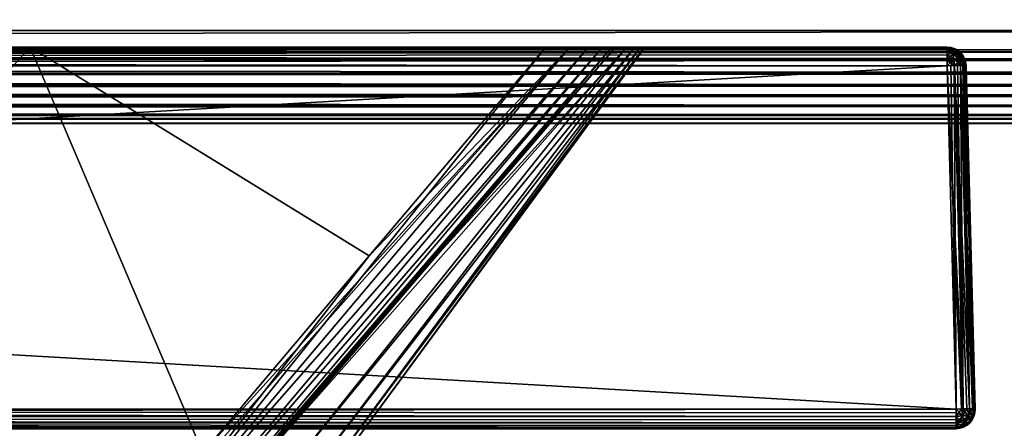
# Model space of a CAD drawing. Header units: millimetres. Extents: x -39 to 39, y -36 to 85.
# Tile 422 of 427: x 26.58 to 31.75, y 78.8 to 80.94. Entities that reach past the tile are written whole.
import ezdxf

# ---------------------------------------------------------------- set-up
doc = ezdxf.new("R2010")
doc.units = ezdxf.units.MM
doc.header["$LTSCALE"] = 65.185185
for name, color, linetype in [('10', 7, 'CONTINUOUS'), ('121', 7, 'CONTINUOUS'), ('123', 7, 'CONTINUOUS'), ('124', 7, 'CONTINUOUS'), ('127', 7, 'CONTINUOUS'), ('133', 7, 'CONTINUOUS'), ('139', 7, 'CONTINUOUS'), ('140', 7, 'CONTINUOUS'), ('141', 7, 'CONTINUOUS'), ('32', 7, 'CONTINUOUS'), ('36', 7, 'CONTINUOUS'), ('392', 7, 'CONTINUOUS'), ('393', 7, 'CONTINUOUS'), ('394', 7, 'CONTINUOUS'), ('395', 7, 'CONTINUOUS'), ('396', 7, 'CONTINUOUS'), ('397', 7, 'CONTINUOUS'), ('398', 7, 'CONTINUOUS'), ('399', 7, 'CONTINUOUS'), ('4', 7, 'CONTINUOUS'), ('403', 7, 'CONTINUOUS'), ('404', 7, 'CONTINUOUS'), ('405', 7, 'CONTINUOUS'), ('406', 7, 'CONTINUOUS'), ('6', 7, 'CONTINUOUS'), ('67', 7, 'CONTINUOUS'), ('69', 7, 'CONTINUOUS'), ('8', 7, 'CONTINUOUS')]:
    doc.layers.add(name, color=color, linetype=linetype)

msp = doc.modelspace()

# ---------------------------------------------------------------- linework, layer by layer
at = {"layer": '10', "color": 7, "linetype": 'CONTINUOUS'}
for points in [[(37.2425, 84.7079, -21.4923), (-37.2425, 84.7079, -21.4923), (37.1425, 80.8869, -21.3923), (37.2425, 84.7079, -21.4923)], [(37.1425, 80.8869, -21.3923), (-37.2425, 84.7079, -21.4923), (-37.1425, 80.8869, -21.3923), (37.1425, 80.8869, -21.3923)]]:
    msp.add_3dface(points, dxfattribs=at)
at = {"layer": '121', "color": 2, "linetype": 'CONTINUOUS'}
for points in [[(26.6392, 80.8, -13.9188), (23.9267, 80.8, -13.9624), (24.6396, 78.6078, -12.1646), (26.6392, 80.8, -13.9188)], [(27.546, 78.6739, -12.0372), (26.6392, 80.8, -13.9188), (24.6396, 78.6078, -12.1646), (27.546, 78.6739, -12.0372)], [(29.345, 80.8, -13.8612), (26.6392, 80.8, -13.9188), (28.4181, 79.7067, -12.9223), (29.345, 80.8, -13.8612)], [(28.4181, 79.7067, -12.9223), (26.6392, 80.8, -13.9188), (27.546, 78.6739, -12.0372), (28.4181, 79.7067, -12.9223)]]:
    msp.add_3dface(points, dxfattribs=at)
at = {"layer": '123', "color": 2, "linetype": 'CONTINUOUS'}
for points in [[(26.6392, 80.8, 13.9188), (24.6396, 78.6078, 12.1646), (23.9268, 80.8, 13.9624), (26.6392, 80.8, 13.9188)], [(27.546, 78.6739, 12.0372), (24.6396, 78.6078, 12.1646), (26.6392, 80.8, 13.9188), (27.546, 78.6739, 12.0372)], [(28.4181, 79.7066, 12.9223), (27.546, 78.6739, 12.0372), (26.6392, 80.8, 13.9188), (28.4181, 79.7066, 12.9223)], [(29.345, 80.8, 13.8612), (28.4181, 79.7066, 12.9223), (26.6392, 80.8, 13.9188), (29.345, 80.8, 13.8612)]]:
    msp.add_3dface(points, dxfattribs=at)
at = {"layer": '124', "color": 2, "linetype": 'CONTINUOUS'}
for points in [[(28.7723, 79.7066, 12.5681), (29.7688, 80.8, 10.7892), (27.8872, 78.6739, 11.696), (28.7723, 79.7066, 12.5681)], [(27.8872, 78.6739, 11.696), (29.7688, 80.8, 10.7892), (28.0146, 78.6078, 8.7896), (27.8872, 78.6739, 11.696)], [(28.0146, 78.6078, -8.7896), (29.7688, 80.8, -10.7892), (27.8872, 78.6739, -11.696), (28.0146, 78.6078, -8.7896)], [(27.8872, 78.6739, -11.696), (29.7688, 80.8, -10.7892), (28.7723, 79.7067, -12.5681), (27.8872, 78.6739, -11.696)], [(29.7688, 80.8, 10.7892), (29.8124, 80.8, 8.0767), (28.0146, 78.6078, 8.7896), (29.7688, 80.8, 10.7892)], [(28.0146, 78.6078, 8.7896), (29.8124, 80.8, 8.0767), (28.106, 78.5552, 5.8681), (28.0146, 78.6078, 8.7896)], [(29.8124, 80.8, -8.0768), (29.7688, 80.8, -10.7892), (28.0146, 78.6078, -8.7896), (29.8124, 80.8, -8.0768)], [(28.106, 78.5552, -5.8681), (29.8124, 80.8, -8.0768), (28.0146, 78.6078, -8.7896), (28.106, 78.5552, -5.8681)], [(29.8124, 80.8, 8.0767), (29.8427, 80.8, 5.3705), (28.106, 78.5552, 5.8681), (29.8124, 80.8, 8.0767)], [(28.106, 78.5552, 5.8681), (29.8427, 80.8, 5.3705), (28.1612, 78.5213, 2.9365), (28.106, 78.5552, 5.8681)], [(29.8427, 80.8, -5.3706), (29.8124, 80.8, -8.0768), (28.106, 78.5552, -5.8681), (29.8427, 80.8, -5.3706)], [(28.1612, 78.5213, -2.9365), (29.8427, 80.8, -5.3706), (28.106, 78.5552, -5.8681), (28.1612, 78.5213, -2.9365)], [(29.8427, 80.8, 5.3705), (29.8604, 80.8, 2.6792), (28.1612, 78.5213, 2.9365), (29.8427, 80.8, 5.3705)], [(28.1612, 78.5213, 2.9365), (29.8604, 80.8, 2.6792), (28.1797, 78.5096, 0), (28.1612, 78.5213, 2.9365)], [(29.8604, 80.8, -2.6795), (29.8427, 80.8, -5.3706), (28.1612, 78.5213, -2.9365), (29.8604, 80.8, -2.6795)], [(28.1797, 78.5096, 0), (29.8604, 80.8, -2.6795), (28.1612, 78.5213, -2.9365), (28.1797, 78.5096, 0)], [(29.8663, 80.8, -0.0002), (29.8604, 80.8, -2.6795), (28.1797, 78.5096, 0), (29.8663, 80.8, -0.0002)], [(29.8604, 80.8, 2.6792), (29.8663, 80.8, -0.0002), (28.1797, 78.5096, 0), (29.8604, 80.8, 2.6792)], [(29.7112, 80.8, 13.495), (29.7688, 80.8, 10.7892), (28.7723, 79.7066, 12.5681), (29.7112, 80.8, 13.495)], [(29.7688, 80.8, -10.7892), (29.7112, 80.8, -13.495), (28.7723, 79.7067, -12.5681), (29.7688, 80.8, -10.7892)]]:
    msp.add_3dface(points, dxfattribs=at)
at = {"layer": '127', "linetype": 'CONTINUOUS'}
for points in [[(26.8878, 77.8916, 11.3678), (27.546, 78.6739, 12.0372), (29.4713, 80.8, 13.8408), (26.8878, 77.8916, 11.3678)], [(26.988, 77.859, 11.3076), (26.8878, 77.8916, 11.3678), (29.4713, 80.8, 13.8408), (26.988, 77.859, 11.3076)], [(27.0795, 77.8477, 11.2293), (26.988, 77.859, 11.3076), (29.5683, 80.8, 13.7926), (27.0795, 77.8477, 11.2293)], [(29.5683, 80.8, 13.7926), (26.988, 77.859, 11.3076), (29.4713, 80.8, 13.8408), (29.5683, 80.8, 13.7926)], [(27.1578, 77.859, 11.1377), (27.0795, 77.8477, 11.2293), (29.6426, 80.8, 13.7183), (27.1578, 77.859, 11.1377)], [(29.6426, 80.8, 13.7183), (27.0795, 77.8477, 11.2293), (29.5683, 80.8, 13.7926), (29.6426, 80.8, 13.7183)], [(29.6908, 80.8, 13.6213), (27.1578, 77.859, 11.1377), (29.6426, 80.8, 13.7183), (29.6908, 80.8, 13.6213)], [(29.7112, 80.8, 13.495), (28.7723, 79.7066, 12.5681), (27.1578, 77.859, 11.1377), (29.7112, 80.8, 13.495)], [(29.7112, 80.8, 13.495), (27.1578, 77.859, 11.1377), (29.6908, 80.8, 13.6213), (29.7112, 80.8, 13.495)], [(27.546, 78.6739, 12.0372), (28.4181, 79.7066, 12.9223), (29.4713, 80.8, 13.8408), (27.546, 78.6739, 12.0372)], [(28.4181, 79.7066, 12.9223), (29.345, 80.8, 13.8612), (29.4713, 80.8, 13.8408), (28.4181, 79.7066, 12.9223)], [(28.7723, 79.7066, 12.5681), (27.8872, 78.6739, 11.696), (27.1578, 77.859, 11.1377), (28.7723, 79.7066, 12.5681)]]:
    msp.add_3dface(points, dxfattribs=at)
at = {"layer": '133', "linetype": 'CONTINUOUS'}
for points in [[(29.345, 80.8, -13.8612), (26.9877, 77.859, -11.3078), (29.4713, 80.8, -13.8408), (29.345, 80.8, -13.8612)], [(29.4713, 80.8, -13.8408), (26.9877, 77.859, -11.3078), (29.5683, 80.8, -13.7926), (29.4713, 80.8, -13.8408)], [(29.345, 80.8, -13.8612), (28.4181, 79.7067, -12.9223), (26.9877, 77.859, -11.3078), (29.345, 80.8, -13.8612)], [(26.9877, 77.859, -11.3078), (27.0793, 77.8477, -11.2295), (29.5683, 80.8, -13.7926), (26.9877, 77.859, -11.3078)], [(29.5683, 80.8, -13.7926), (27.0793, 77.8477, -11.2295), (29.6426, 80.8, -13.7183), (29.5683, 80.8, -13.7926)], [(27.0793, 77.8477, -11.2295), (27.1576, 77.859, -11.138), (29.6426, 80.8, -13.7183), (27.0793, 77.8477, -11.2295)], [(27.1576, 77.859, -11.138), (27.2178, 77.8916, -11.0378), (29.6908, 80.8, -13.6213), (27.1576, 77.859, -11.138)], [(29.6426, 80.8, -13.7183), (27.1576, 77.859, -11.138), (29.6908, 80.8, -13.6213), (29.6426, 80.8, -13.7183)], [(27.2178, 77.8916, -11.0378), (27.8872, 78.6739, -11.696), (29.6908, 80.8, -13.6213), (27.2178, 77.8916, -11.0378)], [(27.8872, 78.6739, -11.696), (28.7723, 79.7067, -12.5681), (29.6908, 80.8, -13.6213), (27.8872, 78.6739, -11.696)], [(28.7723, 79.7067, -12.5681), (29.7112, 80.8, -13.495), (29.6908, 80.8, -13.6213), (28.7723, 79.7067, -12.5681)], [(28.4181, 79.7067, -12.9223), (27.546, 78.6739, -12.0372), (26.9877, 77.859, -11.3078), (28.4181, 79.7067, -12.9223)]]:
    msp.add_3dface(points, dxfattribs=at)
at = {"layer": '139', "linetype": 'CONTINUOUS'}
for points in [[(31.5502, 80.7026, 15.6002), (31.5973, 78.9026, -15.6473), (31.5502, 80.7026, -15.6002), (31.5502, 80.7026, 15.6002)], [(31.5973, 78.9026, 15.6473), (31.5973, 78.9026, -15.6473), (31.5502, 80.7026, 15.6002), (31.5973, 78.9026, 15.6473)]]:
    msp.add_3dface(points, dxfattribs=at)
at = {"layer": '140', "linetype": 'CONTINUOUS'}
for points in [[(0.2027, 78.9026, 15.7473), (31.4973, 78.9026, 15.7473), (0.2498, 80.7026, 15.7002), (0.2027, 78.9026, 15.7473)], [(0.2498, 80.7026, 15.7002), (31.4973, 78.9026, 15.7473), (31.4502, 80.7026, 15.7002), (0.2498, 80.7026, 15.7002)]]:
    msp.add_3dface(points, dxfattribs=at)
at = {"layer": '141', "linetype": 'CONTINUOUS'}
for points in [[(31.4502, 80.7026, -15.7002), (0.2027, 78.9026, -15.7473), (0.2498, 80.7026, -15.7002), (31.4502, 80.7026, -15.7002)], [(31.4973, 78.9026, -15.7473), (0.2027, 78.9026, -15.7473), (31.4502, 80.7026, -15.7002), (31.4973, 78.9026, -15.7473)]]:
    msp.add_3dface(points, dxfattribs=at)
at = {"layer": '32', "color": 7, "linetype": 'CONTINUOUS'}
for points in [[(37.1425, 80.8869, -21.3923), (-37.1425, 80.8869, -21.3923), (-37.1425, 80.7771, -21.3771), (37.1425, 80.8869, -21.3923)], [(37.1425, 80.8869, -21.3923), (-37.1425, 80.7771, -21.3771), (37.1425, 80.7771, -21.3771), (37.1425, 80.8869, -21.3923)], [(-37.1425, 80.7771, -21.3771), (-37.1425, 80.7356, -21.3647), (37.1425, 80.7771, -21.3771), (-37.1425, 80.7771, -21.3771)], [(37.1425, 80.7771, -21.3771), (-37.1425, 80.7356, -21.3647), (37.1425, 80.7356, -21.3647), (37.1425, 80.7771, -21.3771)], [(37.1425, 80.7356, -21.3647), (-37.1425, 80.6628, -21.3326), (37.1425, 80.6628, -21.3326), (37.1425, 80.7356, -21.3647)], [(-37.1425, 80.7356, -21.3647), (-37.1425, 80.6628, -21.3326), (37.1425, 80.7356, -21.3647), (-37.1425, 80.7356, -21.3647)], [(37.1425, 80.6628, -21.3326), (-37.1425, 80.5998, -21.2923), (37.1425, 80.5998, -21.2923), (37.1425, 80.6628, -21.3326)], [(-37.1425, 80.6628, -21.3326), (-37.1425, 80.5998, -21.2923), (37.1425, 80.6628, -21.3326), (-37.1425, 80.6628, -21.3326)], [(37.1425, 80.5998, -21.2923), (-37.1425, 80.5451, -21.2446), (37.1425, 80.5451, -21.2446), (37.1425, 80.5998, -21.2923)], [(-37.1425, 80.5998, -21.2923), (-37.1425, 80.5451, -21.2446), (37.1425, 80.5998, -21.2923), (-37.1425, 80.5998, -21.2923)], [(37.1425, 80.5451, -21.2446), (-37.1425, 80.4924, -21.1821), (37.1425, 80.4924, -21.1821), (37.1425, 80.5451, -21.2446)], [(-37.1425, 80.5451, -21.2446), (-37.1425, 80.4924, -21.1821), (37.1425, 80.5451, -21.2446), (-37.1425, 80.5451, -21.2446)], [(37.1425, 80.4924, -21.1821), (-37.1425, 80.4433, -21.096), (37.1425, 80.4433, -21.096), (37.1425, 80.4924, -21.1821)], [(-37.1425, 80.4924, -21.1821), (-37.1425, 80.4433, -21.096), (37.1425, 80.4924, -21.1821), (-37.1425, 80.4924, -21.1821)], [(37.1425, 80.4433, -21.096), (-37.1425, 80.4237, -21.0445), (37.1425, 80.4237, -21.0445), (37.1425, 80.4433, -21.096)], [(-37.1425, 80.4433, -21.096), (-37.1425, 80.4237, -21.0445), (37.1425, 80.4433, -21.096), (-37.1425, 80.4433, -21.096)], [(-37.1425, 80.4237, -21.0445), (-37.1425, 80.4, -20.8925), (37.1425, 80.4237, -21.0445), (-37.1425, 80.4237, -21.0445)], [(37.1425, 80.4237, -21.0445), (-37.1425, 80.4, -20.8925), (37.1425, 80.4, -20.8925), (37.1425, 80.4237, -21.0445)]]:
    msp.add_3dface(points, dxfattribs=at)
at = {"layer": '36', "color": 7, "linetype": 'CONTINUOUS'}
for points in [[(-37.1425, 80.8869, 21.3923), (37.1425, 80.8869, 21.3923), (37.1425, 80.7771, 21.3771), (-37.1425, 80.8869, 21.3923)], [(-37.1425, 80.7771, 21.3771), (-37.1425, 80.8869, 21.3923), (37.1425, 80.7771, 21.3771), (-37.1425, 80.7771, 21.3771)], [(37.1425, 80.7356, 21.3647), (-37.1425, 80.7771, 21.3771), (37.1425, 80.7771, 21.3771), (37.1425, 80.7356, 21.3647)], [(-37.1425, 80.7356, 21.3647), (-37.1425, 80.7771, 21.3771), (37.1425, 80.7356, 21.3647), (-37.1425, 80.7356, 21.3647)], [(37.1425, 80.6628, 21.3326), (-37.1425, 80.7356, 21.3647), (37.1425, 80.7356, 21.3647), (37.1425, 80.6628, 21.3326)], [(-37.1425, 80.6628, 21.3326), (-37.1425, 80.7356, 21.3647), (37.1425, 80.6628, 21.3326), (-37.1425, 80.6628, 21.3326)], [(37.1425, 80.5998, 21.2923), (-37.1425, 80.6628, 21.3326), (37.1425, 80.6628, 21.3326), (37.1425, 80.5998, 21.2923)], [(-37.1425, 80.5998, 21.2923), (-37.1425, 80.6628, 21.3326), (37.1425, 80.5998, 21.2923), (-37.1425, 80.5998, 21.2923)], [(-37.1425, 80.5451, 21.2446), (-37.1425, 80.5998, 21.2923), (37.1425, 80.5451, 21.2446), (-37.1425, 80.5451, 21.2446)], [(37.1425, 80.5451, 21.2446), (-37.1425, 80.5998, 21.2923), (37.1425, 80.5998, 21.2923), (37.1425, 80.5451, 21.2446)], [(37.1425, 80.4924, 21.1821), (-37.1425, 80.5451, 21.2446), (37.1425, 80.5451, 21.2446), (37.1425, 80.4924, 21.1821)], [(-37.1425, 80.4924, 21.1821), (-37.1425, 80.5451, 21.2446), (37.1425, 80.4924, 21.1821), (-37.1425, 80.4924, 21.1821)], [(37.1425, 80.4433, 21.096), (-37.1425, 80.4924, 21.1821), (37.1425, 80.4924, 21.1821), (37.1425, 80.4433, 21.096)], [(-37.1425, 80.4433, 21.096), (-37.1425, 80.4924, 21.1821), (37.1425, 80.4433, 21.096), (-37.1425, 80.4433, 21.096)], [(37.1425, 80.4237, 21.0445), (-37.1425, 80.4433, 21.096), (37.1425, 80.4433, 21.096), (37.1425, 80.4237, 21.0445)], [(-37.1425, 80.4237, 21.0445), (-37.1425, 80.4433, 21.096), (37.1425, 80.4237, 21.0445), (-37.1425, 80.4237, 21.0445)], [(-37.1425, 80.4, 20.8925), (-37.1425, 80.4237, 21.0445), (37.1425, 80.4, 20.8925), (-37.1425, 80.4, 20.8925)], [(37.1425, 80.4, 20.8925), (-37.1425, 80.4237, 21.0445), (37.1425, 80.4237, 21.0445), (37.1425, 80.4, 20.8925)]]:
    msp.add_3dface(points, dxfattribs=at)
at = {"layer": '392', "linetype": 'CONTINUOUS'}
for points in [[(31.4502, 80.8, -15.6002), (31.4879, 80.7926, 15.6002), (31.4693, 80.7982, -15.6002), (31.4502, 80.8, -15.6002)], [(31.4502, 80.8, 15.6002), (31.4879, 80.7926, 15.6002), (31.4502, 80.8, -15.6002), (31.4502, 80.8, 15.6002)], [(31.4693, 80.7982, -15.6002), (31.4879, 80.7926, 15.6002), (31.4878, 80.7927, -15.6002), (31.4693, 80.7982, -15.6002)], [(31.4878, 80.7927, -15.6002), (31.4994, 80.787, 15.6002), (31.5049, 80.7837, -15.6002), (31.4878, 80.7927, -15.6002)], [(31.4879, 80.7926, 15.6002), (31.4994, 80.787, 15.6002), (31.4878, 80.7927, -15.6002), (31.4879, 80.7926, 15.6002)], [(31.4994, 80.787, 15.6002), (31.52, 80.7716, 15.6002), (31.5049, 80.7837, -15.6002), (31.4994, 80.787, 15.6002)], [(31.5049, 80.7837, -15.6002), (31.52, 80.7716, 15.6002), (31.5199, 80.7717, -15.6002), (31.5049, 80.7837, -15.6002)], [(31.5199, 80.7717, -15.6002), (31.5306, 80.7594, 15.6002), (31.5343, 80.7542, -15.6002), (31.5199, 80.7717, -15.6002)], [(31.52, 80.7716, 15.6002), (31.5306, 80.7594, 15.6002), (31.5199, 80.7717, -15.6002), (31.52, 80.7716, 15.6002)], [(31.5306, 80.7594, 15.6002), (31.5419, 80.74, 15.6002), (31.5343, 80.7542, -15.6002), (31.5306, 80.7594, 15.6002)], [(31.5343, 80.7542, -15.6002), (31.5419, 80.74, 15.6002), (31.5418, 80.7401, -15.6002), (31.5343, 80.7542, -15.6002)], [(31.5502, 80.7026, 15.6002), (31.5502, 80.7026, -15.6002), (31.5418, 80.7401, -15.6002), (31.5502, 80.7026, 15.6002)], [(31.5455, 80.7303, 15.6002), (31.5502, 80.7026, 15.6002), (31.5418, 80.7401, -15.6002), (31.5455, 80.7303, 15.6002)], [(31.5419, 80.74, 15.6002), (31.5455, 80.7303, 15.6002), (31.5418, 80.7401, -15.6002), (31.5419, 80.74, 15.6002)]]:
    msp.add_3dface(points, dxfattribs=at)
at = {"layer": '393', "linetype": 'CONTINUOUS'}
for points in [[(31.4502, 80.8, -15.6002), (31.4502, 80.7926, -15.6379), (0.2498, 80.8, -15.6002), (31.4502, 80.8, -15.6002)], [(0.2498, 80.8, -15.6002), (31.4502, 80.7926, -15.6379), (0.2498, 80.7926, -15.6379), (0.2498, 80.8, -15.6002)], [(31.4502, 80.7926, -15.6379), (31.4502, 80.7716, -15.67), (0.2498, 80.7926, -15.6379), (31.4502, 80.7926, -15.6379)], [(0.2498, 80.7926, -15.6379), (31.4502, 80.7716, -15.67), (0.2498, 80.7716, -15.67), (0.2498, 80.7926, -15.6379)], [(31.4502, 80.7716, -15.67), (31.4502, 80.74, -15.6919), (0.2498, 80.7716, -15.67), (31.4502, 80.7716, -15.67)], [(0.2498, 80.7716, -15.67), (31.4502, 80.74, -15.6919), (0.2498, 80.74, -15.6919), (0.2498, 80.7716, -15.67)], [(31.4502, 80.74, -15.6919), (31.4502, 80.7026, -15.7002), (0.2498, 80.74, -15.6919), (31.4502, 80.74, -15.6919)], [(31.4502, 80.7026, -15.7002), (0.2498, 80.7026, -15.7002), (0.2498, 80.74, -15.6919), (31.4502, 80.7026, -15.7002)]]:
    msp.add_3dface(points, dxfattribs=at)
at = {"layer": '394', "linetype": 'CONTINUOUS'}
for points in [[(31.4973, 78.9026, -15.7473), (31.4502, 80.7026, -15.7002), (31.4696, 80.7031, -15.6983), (31.4973, 78.9026, -15.7473)], [(31.4884, 80.7034, -15.6926), (31.4973, 78.9026, -15.7473), (31.4696, 80.7031, -15.6983), (31.4884, 80.7034, -15.6926)], [(31.4884, 80.7034, -15.6926), (31.5057, 80.7036, -15.6834), (31.5355, 78.9034, -15.7397), (31.4884, 80.7034, -15.6926)], [(31.4973, 78.9026, -15.7473), (31.4884, 80.7034, -15.6926), (31.5355, 78.9034, -15.7397), (31.4973, 78.9026, -15.7473)], [(31.5057, 80.7036, -15.6834), (31.5208, 80.7037, -15.6709), (31.5355, 78.9034, -15.7397), (31.5057, 80.7036, -15.6834)], [(31.5208, 80.7037, -15.6709), (31.5328, 80.7036, -15.6565), (31.568, 78.9037, -15.718), (31.5208, 80.7037, -15.6709)], [(31.5355, 78.9034, -15.7397), (31.5208, 80.7037, -15.6709), (31.568, 78.9037, -15.718), (31.5355, 78.9034, -15.7397)], [(31.5328, 80.7036, -15.6565), (31.5425, 80.7034, -15.6385), (31.568, 78.9037, -15.718), (31.5328, 80.7036, -15.6565)], [(31.568, 78.9037, -15.718), (31.5425, 80.7034, -15.6385), (31.5897, 78.9034, -15.6856), (31.568, 78.9037, -15.718)], [(31.5425, 80.7034, -15.6385), (31.5501, 80.7027, -15.6029), (31.5897, 78.9034, -15.6856), (31.5425, 80.7034, -15.6385)], [(31.5501, 80.7027, -15.6029), (31.5502, 80.7026, -15.6002), (31.5897, 78.9034, -15.6856), (31.5501, 80.7027, -15.6029)], [(31.5502, 80.7026, -15.6002), (31.5973, 78.9026, -15.6473), (31.5897, 78.9034, -15.6856), (31.5502, 80.7026, -15.6002)]]:
    msp.add_3dface(points, dxfattribs=at)
at = {"layer": '395', "linetype": 'CONTINUOUS'}
for points in [[(31.5973, 78.9026, -15.6473), (31.5973, 78.9026, 15.6473), (31.5905, 78.8635, 15.6473), (31.5973, 78.9026, -15.6473)], [(31.5959, 78.8828, -15.6473), (31.5973, 78.9026, -15.6473), (31.5905, 78.8635, 15.6473), (31.5959, 78.8828, -15.6473)], [(31.5905, 78.8637, -15.6473), (31.5959, 78.8828, -15.6473), (31.5905, 78.8635, 15.6473), (31.5905, 78.8637, -15.6473)], [(31.5515, 78.816, -15.6473), (31.569, 78.8303, -15.6473), (31.5554, 78.8186, 15.6473), (31.5515, 78.816, -15.6473)], [(31.5554, 78.8186, 15.6473), (31.569, 78.8303, -15.6473), (31.5689, 78.8302, 15.6473), (31.5554, 78.8186, 15.6473)], [(31.5689, 78.8302, 15.6473), (31.5814, 78.8459, -15.6473), (31.5843, 78.8507, 15.6473), (31.5689, 78.8302, 15.6473)], [(31.569, 78.8303, -15.6473), (31.5814, 78.8459, -15.6473), (31.5689, 78.8302, 15.6473), (31.569, 78.8303, -15.6473)], [(31.5814, 78.8459, -15.6473), (31.5905, 78.8637, -15.6473), (31.5843, 78.8507, 15.6473), (31.5814, 78.8459, -15.6473)], [(31.5843, 78.8507, 15.6473), (31.5905, 78.8637, -15.6473), (31.5905, 78.8635, 15.6473), (31.5843, 78.8507, 15.6473)], [(31.4973, 78.8, 15.6473), (31.4973, 78.8, -15.6473), (31.5363, 78.8079, -15.6473), (31.4973, 78.8, 15.6473)], [(31.4973, 78.8, 15.6473), (31.5363, 78.8079, -15.6473), (31.5257, 78.8041, 15.6473), (31.4973, 78.8, 15.6473)], [(31.5257, 78.8041, 15.6473), (31.5363, 78.8079, -15.6473), (31.5361, 78.8078, 15.6473), (31.5257, 78.8041, 15.6473)], [(31.5361, 78.8078, 15.6473), (31.5515, 78.816, -15.6473), (31.5554, 78.8186, 15.6473), (31.5361, 78.8078, 15.6473)], [(31.5363, 78.8079, -15.6473), (31.5515, 78.816, -15.6473), (31.5361, 78.8078, 15.6473), (31.5363, 78.8079, -15.6473)]]:
    msp.add_3dface(points, dxfattribs=at)
at = {"layer": '396', "linetype": 'CONTINUOUS'}
for points in [[(0.2027, 78.9026, -15.7473), (31.4973, 78.8637, -15.7405), (0.2027, 78.8636, -15.7405), (0.2027, 78.9026, -15.7473)], [(31.4973, 78.8637, -15.7405), (0.2027, 78.9026, -15.7473), (31.4973, 78.8828, -15.7459), (31.4973, 78.8637, -15.7405)], [(0.2027, 78.9026, -15.7473), (31.4973, 78.9026, -15.7473), (31.4973, 78.8828, -15.7459), (0.2027, 78.9026, -15.7473)], [(31.4973, 78.8637, -15.7405), (31.4973, 78.8459, -15.7314), (0.2027, 78.8636, -15.7405), (31.4973, 78.8637, -15.7405)], [(0.2027, 78.8636, -15.7405), (31.4973, 78.8303, -15.719), (0.2027, 78.8302, -15.719), (0.2027, 78.8636, -15.7405)], [(31.4973, 78.8459, -15.7314), (31.4973, 78.8303, -15.719), (0.2027, 78.8636, -15.7405), (31.4973, 78.8459, -15.7314)], [(31.4973, 78.8303, -15.719), (31.4973, 78.816, -15.7016), (0.2027, 78.8302, -15.719), (31.4973, 78.8303, -15.719)], [(31.4973, 78.816, -15.7016), (31.4973, 78.8079, -15.6863), (0.2027, 78.8302, -15.719), (31.4973, 78.816, -15.7016)], [(0.2027, 78.8302, -15.719), (31.4973, 78.8079, -15.6863), (0.2027, 78.8079, -15.6862), (0.2027, 78.8302, -15.719)], [(31.4973, 78.8, -15.6473), (0.2027, 78.8, -15.6473), (0.2027, 78.8079, -15.6862), (31.4973, 78.8, -15.6473)], [(31.4973, 78.8079, -15.6863), (31.4973, 78.8, -15.6473), (0.2027, 78.8079, -15.6862), (31.4973, 78.8079, -15.6863)]]:
    msp.add_3dface(points, dxfattribs=at)
at = {"layer": '397', "linetype": 'CONTINUOUS'}
for points in [[(31.4502, 80.8, 15.6002), (0.2498, 80.8, 15.6002), (0.2498, 80.7926, 15.6379), (31.4502, 80.8, 15.6002)], [(31.4502, 80.7926, 15.6379), (31.4502, 80.8, 15.6002), (0.2498, 80.7926, 15.6379), (31.4502, 80.7926, 15.6379)], [(31.4502, 80.787, 15.6494), (31.4502, 80.7926, 15.6379), (0.2498, 80.7716, 15.67), (31.4502, 80.787, 15.6494)], [(0.2498, 80.7716, 15.67), (31.4502, 80.7926, 15.6379), (0.2498, 80.7926, 15.6379), (0.2498, 80.7716, 15.67)], [(31.4502, 80.7716, 15.67), (31.4502, 80.787, 15.6494), (0.2498, 80.7716, 15.67), (31.4502, 80.7716, 15.67)], [(31.4502, 80.7594, 15.6806), (31.4502, 80.7716, 15.67), (0.2498, 80.74, 15.6919), (31.4502, 80.7594, 15.6806)], [(0.2498, 80.74, 15.6919), (31.4502, 80.7716, 15.67), (0.2498, 80.7716, 15.67), (0.2498, 80.74, 15.6919)], [(31.4502, 80.74, 15.6919), (31.4502, 80.7594, 15.6806), (0.2498, 80.74, 15.6919), (31.4502, 80.74, 15.6919)], [(31.4502, 80.74, 15.6919), (0.2498, 80.7026, 15.7002), (31.4502, 80.7303, 15.6955), (31.4502, 80.74, 15.6919)], [(0.2498, 80.7026, 15.7002), (31.4502, 80.74, 15.6919), (0.2498, 80.74, 15.6919), (0.2498, 80.7026, 15.7002)], [(0.2498, 80.7026, 15.7002), (31.4502, 80.7026, 15.7002), (31.4502, 80.7303, 15.6955), (0.2498, 80.7026, 15.7002)]]:
    msp.add_3dface(points, dxfattribs=at)
at = {"layer": '398', "linetype": 'CONTINUOUS'}
for points in [[(31.4885, 80.7034, 15.6925), (31.4502, 80.7026, 15.7002), (31.5355, 78.9034, 15.7397), (31.4885, 80.7034, 15.6925)], [(31.4502, 80.7026, 15.7002), (31.4973, 78.9026, 15.7473), (31.5255, 78.9032, 15.7433), (31.4502, 80.7026, 15.7002)], [(31.5355, 78.9034, 15.7397), (31.4502, 80.7026, 15.7002), (31.5255, 78.9032, 15.7433), (31.5355, 78.9034, 15.7397)], [(31.5209, 80.7037, 15.6709), (31.4885, 80.7034, 15.6925), (31.568, 78.9037, 15.7181), (31.5209, 80.7037, 15.6709)], [(31.5547, 78.9036, 15.7292), (31.4885, 80.7034, 15.6925), (31.5355, 78.9034, 15.7397), (31.5547, 78.9036, 15.7292)], [(31.568, 78.9037, 15.7181), (31.4885, 80.7034, 15.6925), (31.5547, 78.9036, 15.7292), (31.568, 78.9037, 15.7181)], [(31.5833, 78.9036, 15.6983), (31.5209, 80.7037, 15.6709), (31.568, 78.9037, 15.7181), (31.5833, 78.9036, 15.6983)], [(31.5897, 78.9034, 15.6856), (31.5209, 80.7037, 15.6709), (31.5833, 78.9036, 15.6983), (31.5897, 78.9034, 15.6856)], [(31.5425, 80.7034, 15.6385), (31.5209, 80.7037, 15.6709), (31.5897, 78.9034, 15.6856), (31.5425, 80.7034, 15.6385)], [(31.5973, 78.9026, 15.6473), (31.5425, 80.7034, 15.6385), (31.5897, 78.9034, 15.6856), (31.5973, 78.9026, 15.6473)], [(31.5973, 78.9026, 15.6473), (31.5502, 80.7026, 15.6002), (31.5425, 80.7034, 15.6385), (31.5973, 78.9026, 15.6473)]]:
    msp.add_3dface(points, dxfattribs=at)
at = {"layer": '399', "linetype": 'CONTINUOUS'}
for points in [[(31.4973, 78.8636, 15.7405), (31.4973, 78.9026, 15.7473), (0.2027, 78.8635, 15.7405), (31.4973, 78.8636, 15.7405)], [(31.4973, 78.9026, 15.7473), (0.2027, 78.9026, 15.7473), (0.2027, 78.8635, 15.7405), (31.4973, 78.9026, 15.7473)], [(31.4973, 78.8302, 15.719), (31.4973, 78.8636, 15.7405), (0.2027, 78.8635, 15.7405), (31.4973, 78.8302, 15.719)], [(0.2027, 78.8302, 15.7189), (31.4973, 78.8302, 15.719), (0.2027, 78.8635, 15.7405), (0.2027, 78.8302, 15.7189)], [(0.2027, 78.8078, 15.6861), (31.4973, 78.8079, 15.6862), (0.2027, 78.8302, 15.7189), (0.2027, 78.8078, 15.6861)], [(31.4973, 78.8079, 15.6862), (31.4973, 78.8302, 15.719), (0.2027, 78.8302, 15.7189), (31.4973, 78.8079, 15.6862)], [(0.2027, 78.8, 15.6473), (31.4973, 78.8079, 15.6862), (0.2027, 78.8078, 15.6861), (0.2027, 78.8, 15.6473)], [(0.2027, 78.8, 15.6473), (31.4973, 78.8, 15.6473), (31.4973, 78.8079, 15.6862), (0.2027, 78.8, 15.6473)]]:
    msp.add_3dface(points, dxfattribs=at)
at = {"layer": '4', "color": 7, "linetype": 'CONTINUOUS'}
for points in [[(-38.75, 0, 23), (38.75, 85, 23), (-38.75, 85, 23), (-38.75, 0, 23)], [(-38.75, 0, 23), (38.75, 0, 23), (38.75, 85, 23), (-38.75, 0, 23)]]:
    msp.add_3dface(points, dxfattribs=at)
at = {"layer": '403', "linetype": 'CONTINUOUS'}
for points in [[(31.4994, 80.787, 15.6002), (31.4879, 80.7926, 15.6002), (31.4502, 80.8, 15.6002), (31.4994, 80.787, 15.6002)], [(31.4994, 80.787, 15.6002), (31.4502, 80.8, 15.6002), (31.4766, 80.7928, 15.6266), (31.4994, 80.787, 15.6002)], [(31.4502, 80.8, 15.6002), (31.4502, 80.7926, 15.6379), (31.4766, 80.7928, 15.6266), (31.4502, 80.8, 15.6002)], [(31.4502, 80.787, 15.6494), (31.4993, 80.772, 15.6493), (31.4766, 80.7928, 15.6266), (31.4502, 80.787, 15.6494)], [(31.4502, 80.7926, 15.6379), (31.4502, 80.787, 15.6494), (31.4766, 80.7928, 15.6266), (31.4502, 80.7926, 15.6379)], [(31.5177, 80.7689, 15.6266), (31.4994, 80.787, 15.6002), (31.4766, 80.7928, 15.6266), (31.5177, 80.7689, 15.6266)], [(31.4993, 80.772, 15.6493), (31.5177, 80.7689, 15.6266), (31.4766, 80.7928, 15.6266), (31.4993, 80.772, 15.6493)], [(31.4502, 80.787, 15.6494), (31.4766, 80.7689, 15.6677), (31.4993, 80.772, 15.6493), (31.4502, 80.787, 15.6494)], [(31.4502, 80.787, 15.6494), (31.4502, 80.7716, 15.67), (31.4766, 80.7689, 15.6677), (31.4502, 80.787, 15.6494)], [(31.4502, 80.7716, 15.67), (31.4502, 80.7594, 15.6806), (31.4766, 80.7689, 15.6677), (31.4502, 80.7716, 15.67)], [(31.4502, 80.7594, 15.6806), (31.4855, 80.7382, 15.6857), (31.4766, 80.7689, 15.6677), (31.4502, 80.7594, 15.6806)], [(31.4502, 80.7594, 15.6806), (31.4502, 80.74, 15.6919), (31.4855, 80.7382, 15.6857), (31.4502, 80.7594, 15.6806)], [(31.4502, 80.74, 15.6919), (31.4502, 80.7303, 15.6955), (31.4855, 80.7382, 15.6857), (31.4502, 80.74, 15.6919)], [(31.4766, 80.7689, 15.6677), (31.5148, 80.7408, 15.6648), (31.4993, 80.772, 15.6493), (31.4766, 80.7689, 15.6677)], [(31.4855, 80.7382, 15.6857), (31.5148, 80.7408, 15.6648), (31.4766, 80.7689, 15.6677), (31.4855, 80.7382, 15.6857)], [(31.4855, 80.7382, 15.6857), (31.5209, 80.7037, 15.6709), (31.5148, 80.7408, 15.6648), (31.4855, 80.7382, 15.6857)], [(31.4993, 80.772, 15.6493), (31.5357, 80.7382, 15.6355), (31.5177, 80.7689, 15.6266), (31.4993, 80.772, 15.6493)], [(31.5148, 80.7408, 15.6648), (31.5357, 80.7382, 15.6355), (31.4993, 80.772, 15.6493), (31.5148, 80.7408, 15.6648)], [(31.5306, 80.7594, 15.6002), (31.52, 80.7716, 15.6002), (31.4994, 80.787, 15.6002), (31.5306, 80.7594, 15.6002)], [(31.5306, 80.7594, 15.6002), (31.4994, 80.787, 15.6002), (31.5177, 80.7689, 15.6266), (31.5306, 80.7594, 15.6002)], [(31.5148, 80.7408, 15.6648), (31.5425, 80.7034, 15.6385), (31.5357, 80.7382, 15.6355), (31.5148, 80.7408, 15.6648)], [(31.5209, 80.7037, 15.6709), (31.5425, 80.7034, 15.6385), (31.5148, 80.7408, 15.6648), (31.5209, 80.7037, 15.6709)], [(31.5357, 80.7382, 15.6355), (31.5306, 80.7594, 15.6002), (31.5177, 80.7689, 15.6266), (31.5357, 80.7382, 15.6355)], [(31.5455, 80.7303, 15.6002), (31.5419, 80.74, 15.6002), (31.5306, 80.7594, 15.6002), (31.5455, 80.7303, 15.6002)], [(31.5455, 80.7303, 15.6002), (31.5306, 80.7594, 15.6002), (31.5357, 80.7382, 15.6355), (31.5455, 80.7303, 15.6002)], [(31.4502, 80.7303, 15.6955), (31.4885, 80.7034, 15.6925), (31.4855, 80.7382, 15.6857), (31.4502, 80.7303, 15.6955)], [(31.4502, 80.7303, 15.6955), (31.4502, 80.7026, 15.7002), (31.4885, 80.7034, 15.6925), (31.4502, 80.7303, 15.6955)], [(31.4885, 80.7034, 15.6925), (31.5209, 80.7037, 15.6709), (31.4855, 80.7382, 15.6857), (31.4885, 80.7034, 15.6925)], [(31.5425, 80.7034, 15.6385), (31.5455, 80.7303, 15.6002), (31.5357, 80.7382, 15.6355), (31.5425, 80.7034, 15.6385)], [(31.5502, 80.7026, 15.6002), (31.5455, 80.7303, 15.6002), (31.5425, 80.7034, 15.6385), (31.5502, 80.7026, 15.6002)]]:
    msp.add_3dface(points, dxfattribs=at)
at = {"layer": '404', "linetype": 'CONTINUOUS'}
for points in [[(31.4502, 80.8, -15.6002), (31.4693, 80.7982, -15.6002), (31.4502, 80.7926, -15.6379), (31.4502, 80.8, -15.6002)], [(31.4502, 80.7926, -15.6379), (31.4693, 80.7982, -15.6002), (31.4842, 80.788, -15.6334), (31.4502, 80.7926, -15.6379)], [(31.4502, 80.7716, -15.67), (31.4502, 80.7926, -15.6379), (31.4842, 80.788, -15.6334), (31.4502, 80.7716, -15.67)], [(31.4693, 80.7982, -15.6002), (31.4878, 80.7927, -15.6002), (31.4842, 80.788, -15.6334), (31.4693, 80.7982, -15.6002)], [(31.4878, 80.7927, -15.6002), (31.5049, 80.7837, -15.6002), (31.4842, 80.788, -15.6334), (31.4878, 80.7927, -15.6002)], [(31.4502, 80.7716, -15.67), (31.4842, 80.788, -15.6334), (31.4876, 80.7664, -15.665), (31.4502, 80.7716, -15.67)], [(31.4502, 80.74, -15.6919), (31.4502, 80.7716, -15.67), (31.4876, 80.7664, -15.665), (31.4502, 80.74, -15.6919)], [(31.4502, 80.74, -15.6919), (31.4876, 80.7664, -15.665), (31.4831, 80.7357, -15.6877), (31.4502, 80.74, -15.6919)], [(31.4502, 80.7026, -15.7002), (31.4502, 80.74, -15.6919), (31.4831, 80.7357, -15.6877), (31.4502, 80.7026, -15.7002)], [(31.4876, 80.7664, -15.665), (31.5116, 80.7233, -15.6756), (31.4831, 80.7357, -15.6877), (31.4876, 80.7664, -15.665)], [(31.4842, 80.788, -15.6334), (31.5049, 80.7837, -15.6002), (31.5134, 80.7748, -15.6205), (31.4842, 80.788, -15.6334)], [(31.4842, 80.788, -15.6334), (31.5134, 80.7748, -15.6205), (31.4876, 80.7664, -15.665), (31.4842, 80.788, -15.6334)], [(31.4876, 80.7664, -15.665), (31.5134, 80.7748, -15.6205), (31.5195, 80.7516, -15.6505), (31.4876, 80.7664, -15.665)], [(31.4876, 80.7664, -15.665), (31.5195, 80.7516, -15.6505), (31.5116, 80.7233, -15.6756), (31.4876, 80.7664, -15.665)], [(31.5049, 80.7837, -15.6002), (31.5199, 80.7717, -15.6002), (31.5134, 80.7748, -15.6205), (31.5049, 80.7837, -15.6002)], [(31.5195, 80.7516, -15.6505), (31.5328, 80.7036, -15.6565), (31.5116, 80.7233, -15.6756), (31.5195, 80.7516, -15.6505)], [(31.5134, 80.7748, -15.6205), (31.5343, 80.7542, -15.6002), (31.5195, 80.7516, -15.6505), (31.5134, 80.7748, -15.6205)], [(31.5199, 80.7717, -15.6002), (31.5343, 80.7542, -15.6002), (31.5134, 80.7748, -15.6205), (31.5199, 80.7717, -15.6002)], [(31.5195, 80.7516, -15.6505), (31.5343, 80.7542, -15.6002), (31.5415, 80.7293, -15.6288), (31.5195, 80.7516, -15.6505)], [(31.5328, 80.7036, -15.6565), (31.5195, 80.7516, -15.6505), (31.5415, 80.7293, -15.6288), (31.5328, 80.7036, -15.6565)], [(31.5343, 80.7542, -15.6002), (31.5418, 80.7401, -15.6002), (31.5415, 80.7293, -15.6288), (31.5343, 80.7542, -15.6002)], [(31.5418, 80.7401, -15.6002), (31.5501, 80.7027, -15.6029), (31.5415, 80.7293, -15.6288), (31.5418, 80.7401, -15.6002)], [(31.5418, 80.7401, -15.6002), (31.5502, 80.7026, -15.6002), (31.5501, 80.7027, -15.6029), (31.5418, 80.7401, -15.6002)], [(31.4696, 80.7031, -15.6983), (31.4502, 80.7026, -15.7002), (31.4831, 80.7357, -15.6877), (31.4696, 80.7031, -15.6983)], [(31.4884, 80.7034, -15.6926), (31.4696, 80.7031, -15.6983), (31.4831, 80.7357, -15.6877), (31.4884, 80.7034, -15.6926)], [(31.5116, 80.7233, -15.6756), (31.4884, 80.7034, -15.6926), (31.4831, 80.7357, -15.6877), (31.5116, 80.7233, -15.6756)], [(31.5057, 80.7036, -15.6834), (31.4884, 80.7034, -15.6926), (31.5116, 80.7233, -15.6756), (31.5057, 80.7036, -15.6834)], [(31.5328, 80.7036, -15.6565), (31.5057, 80.7036, -15.6834), (31.5116, 80.7233, -15.6756), (31.5328, 80.7036, -15.6565)], [(31.5328, 80.7036, -15.6565), (31.5208, 80.7037, -15.6709), (31.5057, 80.7036, -15.6834), (31.5328, 80.7036, -15.6565)], [(31.5425, 80.7034, -15.6385), (31.5328, 80.7036, -15.6565), (31.5415, 80.7293, -15.6288), (31.5425, 80.7034, -15.6385)], [(31.5501, 80.7027, -15.6029), (31.5425, 80.7034, -15.6385), (31.5415, 80.7293, -15.6288), (31.5501, 80.7027, -15.6029)]]:
    msp.add_3dface(points, dxfattribs=at)
at = {"layer": '405', "linetype": 'CONTINUOUS'}
for points in [[(31.4973, 78.9026, -15.7473), (31.5355, 78.9034, -15.7397), (31.5316, 78.8682, -15.7358), (31.4973, 78.9026, -15.7473)], [(31.4973, 78.8828, -15.7459), (31.4973, 78.9026, -15.7473), (31.5316, 78.8682, -15.7358), (31.4973, 78.8828, -15.7459)], [(31.4973, 78.8637, -15.7405), (31.4973, 78.8828, -15.7459), (31.5316, 78.8682, -15.7358), (31.4973, 78.8637, -15.7405)], [(31.5316, 78.8682, -15.7358), (31.5355, 78.9034, -15.7397), (31.5634, 78.8643, -15.7134), (31.5316, 78.8682, -15.7358)], [(31.5355, 78.9034, -15.7397), (31.568, 78.9037, -15.718), (31.5634, 78.8643, -15.7134), (31.5355, 78.9034, -15.7397)], [(31.5634, 78.8643, -15.7134), (31.568, 78.9037, -15.718), (31.5857, 78.8682, -15.6816), (31.5634, 78.8643, -15.7134)], [(31.568, 78.9037, -15.718), (31.5897, 78.9034, -15.6856), (31.5857, 78.8682, -15.6816), (31.568, 78.9037, -15.718)], [(31.5897, 78.9034, -15.6856), (31.5959, 78.8828, -15.6473), (31.5857, 78.8682, -15.6816), (31.5897, 78.9034, -15.6856)], [(31.5959, 78.8828, -15.6473), (31.5905, 78.8637, -15.6473), (31.5857, 78.8682, -15.6816), (31.5959, 78.8828, -15.6473)], [(31.5897, 78.9034, -15.6856), (31.5973, 78.9026, -15.6473), (31.5959, 78.8828, -15.6473), (31.5897, 78.9034, -15.6856)], [(31.5185, 78.8378, -15.7227), (31.4973, 78.8637, -15.7405), (31.5316, 78.8682, -15.7358), (31.5185, 78.8378, -15.7227)], [(31.4973, 78.8459, -15.7314), (31.4973, 78.8637, -15.7405), (31.5185, 78.8378, -15.7227), (31.4973, 78.8459, -15.7314)], [(31.4973, 78.8303, -15.719), (31.4973, 78.8459, -15.7314), (31.5185, 78.8378, -15.7227), (31.4973, 78.8303, -15.719)], [(31.4973, 78.816, -15.7016), (31.5185, 78.8378, -15.7227), (31.5482, 78.8306, -15.6983), (31.4973, 78.816, -15.7016)], [(31.4973, 78.816, -15.7016), (31.4973, 78.8303, -15.719), (31.5185, 78.8378, -15.7227), (31.4973, 78.816, -15.7016)], [(31.525, 78.808, -15.6751), (31.4973, 78.816, -15.7016), (31.5482, 78.8306, -15.6983), (31.525, 78.808, -15.6751)], [(31.5185, 78.8378, -15.7227), (31.5316, 78.8682, -15.7358), (31.5634, 78.8643, -15.7134), (31.5185, 78.8378, -15.7227)], [(31.5482, 78.8306, -15.6983), (31.5185, 78.8378, -15.7227), (31.5634, 78.8643, -15.7134), (31.5482, 78.8306, -15.6983)], [(31.5515, 78.816, -15.6473), (31.525, 78.808, -15.6751), (31.5482, 78.8306, -15.6983), (31.5515, 78.816, -15.6473)], [(31.5482, 78.8306, -15.6983), (31.5634, 78.8643, -15.7134), (31.5727, 78.8377, -15.6685), (31.5482, 78.8306, -15.6983)], [(31.5515, 78.816, -15.6473), (31.5482, 78.8306, -15.6983), (31.5727, 78.8377, -15.6685), (31.5515, 78.816, -15.6473)], [(31.569, 78.8303, -15.6473), (31.5515, 78.816, -15.6473), (31.5727, 78.8377, -15.6685), (31.569, 78.8303, -15.6473)], [(31.5727, 78.8377, -15.6685), (31.5634, 78.8643, -15.7134), (31.5857, 78.8682, -15.6816), (31.5727, 78.8377, -15.6685)], [(31.5814, 78.8459, -15.6473), (31.569, 78.8303, -15.6473), (31.5727, 78.8377, -15.6685), (31.5814, 78.8459, -15.6473)], [(31.5814, 78.8459, -15.6473), (31.5727, 78.8377, -15.6685), (31.5857, 78.8682, -15.6816), (31.5814, 78.8459, -15.6473)], [(31.5905, 78.8637, -15.6473), (31.5814, 78.8459, -15.6473), (31.5857, 78.8682, -15.6816), (31.5905, 78.8637, -15.6473)], [(31.4973, 78.8079, -15.6863), (31.4973, 78.816, -15.7016), (31.525, 78.808, -15.6751), (31.4973, 78.8079, -15.6863)], [(31.4973, 78.8, -15.6473), (31.4973, 78.8079, -15.6863), (31.525, 78.808, -15.6751), (31.4973, 78.8, -15.6473)], [(31.5363, 78.8079, -15.6473), (31.4973, 78.8, -15.6473), (31.525, 78.808, -15.6751), (31.5363, 78.8079, -15.6473)], [(31.5515, 78.816, -15.6473), (31.5363, 78.8079, -15.6473), (31.525, 78.808, -15.6751), (31.5515, 78.816, -15.6473)]]:
    msp.add_3dface(points, dxfattribs=at)
at = {"layer": '406', "linetype": 'CONTINUOUS'}
for points in [[(31.5255, 78.9032, 15.7433), (31.4973, 78.9026, 15.7473), (31.4973, 78.8636, 15.7405), (31.5255, 78.9032, 15.7433)], [(31.5255, 78.9032, 15.7433), (31.4973, 78.8636, 15.7405), (31.5333, 78.8666, 15.7345), (31.5255, 78.9032, 15.7433)], [(31.5355, 78.9034, 15.7397), (31.5255, 78.9032, 15.7433), (31.5333, 78.8666, 15.7345), (31.5355, 78.9034, 15.7397)], [(31.5547, 78.9036, 15.7292), (31.5355, 78.9034, 15.7397), (31.5333, 78.8666, 15.7345), (31.5547, 78.9036, 15.7292)], [(31.5547, 78.9036, 15.7292), (31.5333, 78.8666, 15.7345), (31.5652, 78.8758, 15.7167), (31.5547, 78.9036, 15.7292)], [(31.568, 78.9037, 15.7181), (31.5547, 78.9036, 15.7292), (31.5652, 78.8758, 15.7167), (31.568, 78.9037, 15.7181)], [(31.5833, 78.9036, 15.6983), (31.568, 78.9037, 15.7181), (31.5652, 78.8758, 15.7167), (31.5833, 78.9036, 15.6983)], [(31.5903, 78.8753, 15.6748), (31.5833, 78.9036, 15.6983), (31.5652, 78.8758, 15.7167), (31.5903, 78.8753, 15.6748)], [(31.5897, 78.9034, 15.6856), (31.5833, 78.9036, 15.6983), (31.5903, 78.8753, 15.6748), (31.5897, 78.9034, 15.6856)], [(31.5973, 78.9026, 15.6473), (31.5897, 78.9034, 15.6856), (31.5903, 78.8753, 15.6748), (31.5973, 78.9026, 15.6473)], [(31.5905, 78.8635, 15.6473), (31.5973, 78.9026, 15.6473), (31.5903, 78.8753, 15.6748), (31.5905, 78.8635, 15.6473)], [(31.4973, 78.8636, 15.7405), (31.4973, 78.8302, 15.719), (31.5333, 78.8666, 15.7345), (31.4973, 78.8636, 15.7405)], [(31.5333, 78.8666, 15.7345), (31.4973, 78.8302, 15.719), (31.536, 78.836, 15.7137), (31.5333, 78.8666, 15.7345)], [(31.536, 78.836, 15.7137), (31.4973, 78.8302, 15.719), (31.5334, 78.8142, 15.6838), (31.536, 78.836, 15.7137)], [(31.4973, 78.8302, 15.719), (31.4973, 78.8079, 15.6862), (31.5334, 78.8142, 15.6838), (31.4973, 78.8302, 15.719)], [(31.5333, 78.8666, 15.7345), (31.536, 78.836, 15.7137), (31.5652, 78.8758, 15.7167), (31.5333, 78.8666, 15.7345)], [(31.536, 78.836, 15.7137), (31.5334, 78.8142, 15.6838), (31.5656, 78.8322, 15.6748), (31.536, 78.836, 15.7137)], [(31.5334, 78.8142, 15.6838), (31.5554, 78.8186, 15.6473), (31.5656, 78.8322, 15.6748), (31.5334, 78.8142, 15.6838)], [(31.536, 78.836, 15.7137), (31.5687, 78.8518, 15.6981), (31.5652, 78.8758, 15.7167), (31.536, 78.836, 15.7137)], [(31.536, 78.836, 15.7137), (31.5656, 78.8322, 15.6748), (31.5687, 78.8518, 15.6981), (31.536, 78.836, 15.7137)], [(31.5554, 78.8186, 15.6473), (31.5689, 78.8302, 15.6473), (31.5843, 78.8507, 15.6473), (31.5554, 78.8186, 15.6473)], [(31.5554, 78.8186, 15.6473), (31.5843, 78.8507, 15.6473), (31.5656, 78.8322, 15.6748), (31.5554, 78.8186, 15.6473)], [(31.5687, 78.8518, 15.6981), (31.5903, 78.8753, 15.6748), (31.5652, 78.8758, 15.7167), (31.5687, 78.8518, 15.6981)], [(31.5656, 78.8322, 15.6748), (31.5903, 78.8753, 15.6748), (31.5687, 78.8518, 15.6981), (31.5656, 78.8322, 15.6748)], [(31.5843, 78.8507, 15.6473), (31.5903, 78.8753, 15.6748), (31.5656, 78.8322, 15.6748), (31.5843, 78.8507, 15.6473)], [(31.5843, 78.8507, 15.6473), (31.5905, 78.8635, 15.6473), (31.5903, 78.8753, 15.6748), (31.5843, 78.8507, 15.6473)], [(31.4973, 78.8079, 15.6862), (31.5257, 78.8041, 15.6473), (31.5334, 78.8142, 15.6838), (31.4973, 78.8079, 15.6862)], [(31.4973, 78.8, 15.6473), (31.5257, 78.8041, 15.6473), (31.4973, 78.8079, 15.6862), (31.4973, 78.8, 15.6473)], [(31.5257, 78.8041, 15.6473), (31.5361, 78.8078, 15.6473), (31.5554, 78.8186, 15.6473), (31.5257, 78.8041, 15.6473)], [(31.5257, 78.8041, 15.6473), (31.5554, 78.8186, 15.6473), (31.5334, 78.8142, 15.6838), (31.5257, 78.8041, 15.6473)]]:
    msp.add_3dface(points, dxfattribs=at)
at = {"layer": '6', "color": 7, "linetype": 'CONTINUOUS'}
for points in [[(38.75, 0, -23), (-38.75, 85, -23), (38.75, 85, -23), (38.75, 0, -23)], [(38.75, 0, -23), (-38.75, 0, -23), (-38.75, 85, -23), (38.75, 0, -23)]]:
    msp.add_3dface(points, dxfattribs=at)
at = {"layer": '67', "color": 7, "linetype": 'CONTINUOUS'}
for points in [[(-37.1425, 80.4, 20.8925), (37.1425, 80.4, 20.8925), (-36.9482, 21.7676, 20.8925), (-37.1425, 80.4, 20.8925)], [(-36.9482, 21.7676, 20.8925), (37.1425, 80.4, 20.8925), (-36.86, 21.8107, 20.8925), (-36.9482, 21.7676, 20.8925)], [(-36.86, 21.8107, 20.8925), (37.1425, 80.4, 20.8925), (-36.7629, 21.8255, 20.8925), (-36.86, 21.8107, 20.8925)], [(-36.7629, 21.8255, 20.8925), (37.1425, 80.4, 20.8925), (36.7629, 21.8255, 20.8925), (-36.7629, 21.8255, 20.8925)]]:
    msp.add_3dface(points, dxfattribs=at)
at = {"layer": '69', "color": 7, "linetype": 'CONTINUOUS'}
for points in [[(37.1425, 80.4, -20.8925), (-37.1425, 80.4, -20.8925), (36.9482, 21.7676, -20.8925), (37.1425, 80.4, -20.8925)], [(36.7629, 21.8255, -20.8925), (-37.1425, 80.4, -20.8925), (-36.7629, 21.8255, -20.8925), (36.7629, 21.8255, -20.8925)], [(36.86, 21.8107, -20.8925), (-37.1425, 80.4, -20.8925), (36.7629, 21.8255, -20.8925), (36.86, 21.8107, -20.8925)], [(36.9482, 21.7676, -20.8925), (-37.1425, 80.4, -20.8925), (36.86, 21.8107, -20.8925), (36.9482, 21.7676, -20.8925)]]:
    msp.add_3dface(points, dxfattribs=at)
at = {"layer": '8', "color": 7, "linetype": 'CONTINUOUS'}
for points in [[(-37.2425, 84.7079, 21.4923), (37.2425, 84.7079, 21.4923), (-37.1425, 80.8869, 21.3923), (-37.2425, 84.7079, 21.4923)], [(-37.1425, 80.8869, 21.3923), (37.2425, 84.7079, 21.4923), (37.1425, 80.8869, 21.3923), (-37.1425, 80.8869, 21.3923)]]:
    msp.add_3dface(points, dxfattribs=at)

doc.saveas('drawing.dxf')
